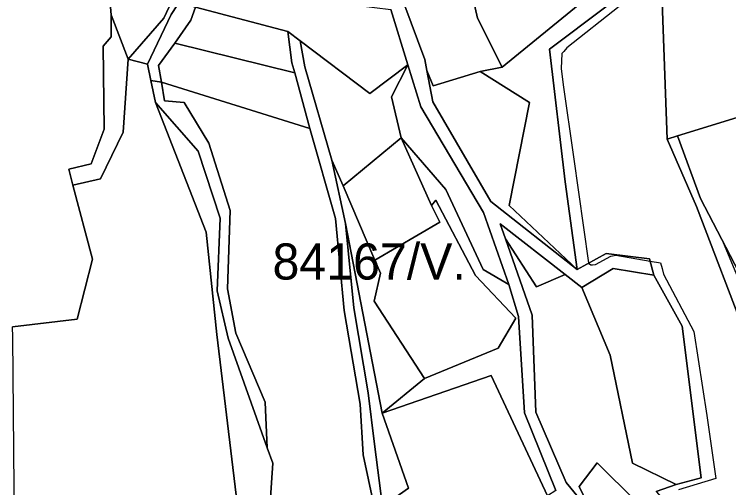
# Model space of a CAD drawing. Extents: x -477304 to -465429, y -1159113 to -1149210.
# Drawn here: x -472430.4 to -472133.7, y -1153913.5 to -1153717 of the extents above; entities that cross this region are included whole.
import ezdxf

# ---------------------------------------------------------------- set-up
doc = ezdxf.new("R2010")
doc.units = 0
for name, color, linetype in [('BPEJ_s', 7, 'Continuous'), ('orna_s', 7, 'Continuous'), ('ostatni_s', 7, 'Continuous'), ('PUPFL_s', 7, 'Continuous'), ('trav_porost_s', 7, 'Continuous')]:
    doc.layers.add(name, color=color, linetype=linetype)

msp = doc.modelspace()

# ---------------------------------------------------------------- linework, layer by layer
at = {"layer": 'BPEJ_s'}
for points in [[(-472088.08, -1153638.56), (-472146.47, -1153664.38), (-472149.82, -1153665.86), (-472160.22, -1153670.45), (-472160.11, -1153671.77), (-472159.24, -1153682.63), (-472158.02, -1153697.77), (-472161.75, -1153700.57), (-472179.27, -1153713.71), (-472200.95, -1153730.93), (-472202.28, -1153732.38), (-472203.08, -1153733.26), (-472203.29, -1153739.43), (-472202.44, -1153746.23), (-472198.23, -1153776.13), (-472192.03, -1153820.2), (-472191.9, -1153820.3), (-472190.96, -1153821.05), (-472190.31, -1153820.98), (-472189.05, -1153820.83), (-472182.67, -1153817.43), (-472180.55, -1153817.01)], [(-472179.27, -1153713.71), (-472200.95, -1153730.93), (-472202.28, -1153732.38), (-472203.08, -1153733.26), (-472203.29, -1153739.43), (-472202.44, -1153746.23), (-472198.23, -1153776.13), (-472192.03, -1153820.2), (-472191.9, -1153820.3), (-472190.96, -1153821.05), (-472190.31, -1153820.98), (-472189.05, -1153820.83), (-472182.67, -1153817.43), (-472180.55, -1153817.01), (-472166.32, -1153819.46), (-472162.06, -1153820.2), (-472161.42, -1153822.53), (-472160.78, -1153824.87), (-472148.24, -1153848.68), (-472142.85, -1153883.52), (-472139.09, -1153909.75), (-472154.62, -1153914.36)], [(-472124.56, -1153839.15), (-472136.2, -1153811.16), (-472145.39, -1153793.43), (-472154.97, -1153767.43), (-472126.64, -1153758.72)], [(-472124.56, -1153839.15), (-472136.2, -1153811.16), (-472145.39, -1153793.43), (-472154.97, -1153767.43), (-472126.64, -1153758.72)], [(-472180.55, -1153817.01), (-472166.32, -1153819.46), (-472162.06, -1153820.2), (-472161.42, -1153822.53), (-472160.78, -1153824.87), (-472148.24, -1153848.68), (-472142.85, -1153883.52), (-472139.09, -1153909.75), (-472154.62, -1153914.36)]]:
    msp.add_lwpolyline(points, dxfattribs=at)
at = {"layer": 'orna_s'}
for points in [[(-472357.14, -1153719.38), (-472355.22, -1153713.95), (-472316.86, -1153724.08), (-472315.21, -1153737.06), (-472313.98, -1153741.26), (-472363.72, -1153728.94)], [(-472126.1, -1153830.64), (-472145.39, -1153793.43), (-472154.97, -1153767.43), (-472126.64, -1153758.72), (-472120.27, -1153796.44), (-472107.17, -1153814.2), (-472092.75, -1153842.84), (-472112.06, -1153848.16), (-472122.38, -1153851.14)]]:
    msp.add_lwpolyline(points, close=True, dxfattribs=at)
at = {"layer": 'ostatni_s'}
for points in [[(-472365.22, -1153717.05), (-472375.15, -1153737.64), (-472383.1, -1153735.59), (-472368.29, -1153718.57), (-472359.12, -1153698.83), (-472353.04, -1153680.9), (-472353.69, -1153670.86), (-472351.47, -1153670.43), (-472349.29, -1153678.5), (-472353.62, -1153695.5), (-472356.82, -1153704.05)], [(-472152.92, -1153942.04), (-472156.34, -1153957.61), (-472155.68, -1153935.62), (-472188.42, -1153903.15), (-472195.81, -1153913.02), (-472174.94, -1153956.46), (-472196.14, -1153917.56), (-472201.2, -1153911.42), (-472213.84, -1153882.15), (-472215.36, -1153841.89), (-472226.41, -1153810.26), (-472213.61, -1153830.14), (-472201.71, -1153825), (-472194.75, -1153830.45), (-472183.03, -1153858.49), (-472173.73, -1153903.29), (-472155.6, -1153912.17), (-472163.81, -1153915.07), (-472154.92, -1153925.34)]]:
    msp.add_lwpolyline(points, close=True, dxfattribs=at)
for points in [[(-472268.71, -1153712.29), (-472259.96, -1153735.68), (-472259.09, -1153740.3), (-472256.67, -1153753.26), (-472232.55, -1153794.74), (-472196.62, -1153822.93), (-472184.64, -1153816.26), (-472166.58, -1153818.49), (-472164.77, -1153825.24), (-472181.73, -1153822.53), (-472194.75, -1153830.45), (-472201.71, -1153825), (-472228.63, -1153803.92), (-472226.41, -1153810.26), (-472215.36, -1153841.89), (-472213.84, -1153882.15), (-472201.2, -1153911.42), (-472196.14, -1153917.56)], [(-472205.55, -1153914.74), (-472218.54, -1153882.48), (-472221.07, -1153842.49), (-472224.99, -1153829.17), (-472235.51, -1153799.29), (-472261.63, -1153755.34), (-472267, -1153737.94), (-472274.09, -1153714.97)]]:
    msp.add_lwpolyline(points, dxfattribs=at)
at = {"layer": 'PUPFL_s'}
for points in [[(-472154.97, -1153767.43), (-472159.33, -1153768.77), (-472161.89, -1153696.59), (-472164.96, -1153669.23), (-472068.94, -1153628.24), (-472065.96, -1153649.46), (-472080.68, -1153679.5), (-472087.83, -1153683.48), (-472097.89, -1153693.74), (-472108.14, -1153711.89), (-472120.67, -1153756.88), (-472126.64, -1153758.72)], [(-472169.7, -1153676.75), (-472172.83, -1153672.2), (-472175.14, -1153668.84), (-472165.75, -1153662.17), (-472164.96, -1153669.23), (-472161.89, -1153696.59), (-472208.18, -1153731.46), (-472201.59, -1153786.54), (-472196.62, -1153822.93), (-472224.97, -1153796.34), (-472216.49, -1153753.65), (-472237.02, -1153740.72), (-472227.89, -1153738.91), (-472165.51, -1153687.94)], [(-472397.97, -1153818.59), (-472406.08, -1153787.93), (-472394.57, -1153785.31), (-472385.29, -1153765.96), (-472383.1, -1153735.59), (-472375.15, -1153737.64), (-472373.8, -1153744.48), (-472371.85, -1153753.62), (-472350.81, -1153807.4), (-472346.26, -1153849.87), (-472338.31, -1153916.68), (-472341.44, -1153961.2), (-472343.16, -1153985.65), (-472344.38, -1153988.72), (-472348.21, -1153964.64), (-472372.57, -1153951.36), (-472430.2, -1153944.84), (-472431.01, -1153851.08), (-472431.2, -1153846.71), (-472404.32, -1153843.6)], [(-472235.69, -1153822.99), (-472251.16, -1153789.65), (-472269.72, -1153768.25), (-472273.83, -1153751.2), (-472267, -1153737.94), (-472261.63, -1153755.34), (-472235.51, -1153799.29), (-472224.99, -1153829.17)], [(-472359.95, -1153753.59), (-472349.64, -1153770.44), (-472340.85, -1153798.42), (-472341.87, -1153831.02), (-472338.5, -1153849.39), (-472326.18, -1153878.07), (-472325.36, -1153896.97), (-472341.59, -1153851.44), (-472346.15, -1153831.8), (-472344.87, -1153801.59), (-472354.12, -1153773.85), (-472371.85, -1153753.62), (-472373.8, -1153744.48), (-472369.33, -1153745.14), (-472368.12, -1153752.97)], [(-472344.87, -1153801.59), (-472346.15, -1153831.8), (-472341.59, -1153851.44), (-472325.36, -1153896.97), (-472323.1, -1153903.31), (-472328.69, -1153987.07), (-472333.41, -1153951.93), (-472338.31, -1153916.68), (-472346.26, -1153849.87), (-472350.81, -1153807.4), (-472371.85, -1153753.62), (-472354.12, -1153773.85)], [(-472293.87, -1153788.25), (-472269.72, -1153768.25), (-472257.23, -1153796.33), (-472253.67, -1153803.33), (-472280.76, -1153819)], [(-472126.1, -1153830.64), (-472122.38, -1153851.14), (-472126, -1153852.19), (-472147.12, -1153796.73), (-472159.33, -1153768.77), (-472154.97, -1153767.43), (-472145.39, -1153793.43)], [(-472280.76, -1153819), (-472278.32, -1153824.51), (-472280.96, -1153836.07), (-472260.13, -1153868.17), (-472277.62, -1153882.61), (-472292.84, -1153803.89), (-472298.56, -1153777.59), (-472293.87, -1153788.25)]]:
    msp.add_lwpolyline(points, close=True, dxfattribs=at)
msp.add_lwpolyline([(-472163.81, -1153915.07), (-472155.6, -1153912.17), (-472145.16, -1153909.42), (-472153.12, -1153846.41), (-472164.77, -1153825.24), (-472166.58, -1153818.49), (-472184.64, -1153816.26), (-472196.62, -1153822.93), (-472201.59, -1153786.54), (-472208.18, -1153731.46), (-472161.89, -1153696.59), (-472159.33, -1153768.77), (-472147.12, -1153796.73), (-472126, -1153852.19), (-472120.97, -1153902.91), (-472118.97, -1153912.3), (-472119.87, -1153919.78)], dxfattribs=at)
at = {"layer": 'trav_porost_s'}
for points in [[(-472437.44, -1153660.96), (-472417.49, -1153672.55), (-472404.16, -1153685.26), (-472409.88, -1153687.16), (-472400.17, -1153707.47), (-472391.29, -1153704.38), (-472390.26, -1153717.2), (-472390.18, -1153726.33), (-472393.59, -1153730.26), (-472393.18, -1153764.64), (-472398.51, -1153779.08), (-472407.81, -1153781.23), (-472406.08, -1153787.93), (-472397.97, -1153818.59), (-472404.32, -1153843.6), (-472431.2, -1153846.71)], [(-472359.12, -1153698.83), (-472368.29, -1153718.57), (-472383.1, -1153735.59), (-472390.26, -1153717.2), (-472391.29, -1153704.38)], [(-472281.1, -1153920.62), (-472285.53, -1153899.86), (-472286.85, -1153878.81), (-472293.5, -1153839.98), (-472297.08, -1153801.75), (-472307.75, -1153764.4), (-472313.98, -1153741.26), (-472315.21, -1153737.06), (-472316.86, -1153724.08), (-472311.65, -1153728.02), (-472309.71, -1153738.77), (-472298.56, -1153777.59), (-472292.84, -1153803.89), (-472289.38, -1153838.89), (-472283.54, -1153874.08), (-472280.78, -1153895.51), (-472277.56, -1153921.36)]]:
    msp.add_lwpolyline(points, dxfattribs=at)
for points in [[(-472241.36, -1153703.75), (-472172.83, -1153672.2), (-472169.7, -1153676.75), (-472165.51, -1153687.94), (-472227.89, -1153738.91), (-472238.11, -1153718.65)], [(-472311.87, -1153706.75), (-472311.65, -1153706.2), (-472306.46, -1153707.96), (-472302.03, -1153694.91), (-472308.78, -1153692.62), (-472307.91, -1153690.03), (-472293.77, -1153697.57), (-472287.59, -1153713.34), (-472274.09, -1153714.97), (-472267, -1153737.94), (-472282.84, -1153749.8), (-472311.65, -1153728.02), (-472316.86, -1153724.08), (-472355.22, -1153713.95), (-472360.04, -1153712.64), (-472356.82, -1153704.05), (-472353.62, -1153695.5)], [(-472237.02, -1153740.72), (-472256.45, -1153746.73), (-472259.09, -1153740.3), (-472259.96, -1153735.68), (-472268.71, -1153712.29), (-472264.64, -1153711.22), (-472257.48, -1153702.95), (-472255.96, -1153707.07), (-472243.11, -1153695.18), (-472241.36, -1153703.75), (-472238.11, -1153718.65), (-472227.89, -1153738.91)], [(-472375.15, -1153737.64), (-472365.22, -1153717.05), (-472356.82, -1153704.05), (-472360.04, -1153712.64), (-472355.22, -1153713.95), (-472357.14, -1153719.38), (-472363.72, -1153728.94), (-472370.59, -1153738.3), (-472369.33, -1153745.14), (-472373.8, -1153744.48)], [(-472385.29, -1153765.96), (-472394.57, -1153785.31), (-472406.08, -1153787.93), (-472407.81, -1153781.23), (-472398.51, -1153779.08), (-472393.18, -1153764.64), (-472393.59, -1153730.26), (-472390.18, -1153726.33), (-472390.26, -1153717.2), (-472383.1, -1153735.59)], [(-472313.98, -1153741.26), (-472307.75, -1153764.4), (-472369.33, -1153745.14), (-472370.59, -1153738.3), (-472363.72, -1153728.94)], [(-472311.65, -1153728.02), (-472282.84, -1153749.8), (-472267, -1153737.94), (-472273.83, -1153751.2), (-472269.72, -1153768.25), (-472293.87, -1153788.25), (-472298.56, -1153777.59), (-472309.71, -1153738.77)], [(-472256.45, -1153746.73), (-472237.02, -1153740.72), (-472216.49, -1153753.65), (-472224.97, -1153796.34), (-472196.62, -1153822.93), (-472232.55, -1153794.74), (-472256.67, -1153753.26), (-472259.09, -1153740.3)], [(-472297.08, -1153801.75), (-472293.5, -1153839.98), (-472286.85, -1153878.81), (-472285.53, -1153899.86), (-472281.1, -1153920.62), (-472276.78, -1153983.16), (-472278.06, -1154004.41), (-472272.59, -1154034.58), (-472273.62, -1154049.58), (-472331.33, -1154048.35), (-472328.69, -1153987.07), (-472323.1, -1153903.31), (-472325.36, -1153896.97), (-472326.18, -1153878.07), (-472338.5, -1153849.39), (-472341.87, -1153831.02), (-472340.85, -1153798.42), (-472349.64, -1153770.44), (-472359.95, -1153753.59), (-472368.12, -1153752.97), (-472369.33, -1153745.14), (-472307.75, -1153764.4)], [(-472221.07, -1153842.49), (-472218.54, -1153882.48), (-472205.55, -1153914.74), (-472208.95, -1153916.95), (-472232.33, -1153867), (-472277.62, -1153882.61), (-472260.13, -1153868.17), (-472229.47, -1153855.62), (-472222.19, -1153843.07), (-472238.84, -1153825.42), (-472255.32, -1153794.2), (-472257.23, -1153796.33), (-472269.72, -1153768.25), (-472251.16, -1153789.65), (-472235.69, -1153822.99), (-472224.99, -1153829.17)], [(-472280.76, -1153819), (-472253.67, -1153803.33), (-472257.23, -1153796.33), (-472255.32, -1153794.2), (-472238.84, -1153825.42), (-472222.19, -1153843.07), (-472229.47, -1153855.62), (-472260.13, -1153868.17), (-472280.96, -1153836.07), (-472278.32, -1153824.51)], [(-472289.38, -1153838.89), (-472292.84, -1153803.89), (-472277.62, -1153882.61), (-472266.66, -1153913.75), (-472277.56, -1153921.36), (-472280.78, -1153895.51), (-472283.54, -1153874.08)], [(-472213.61, -1153830.14), (-472226.41, -1153810.26), (-472228.63, -1153803.92), (-472201.71, -1153825)], [(-472173.73, -1153903.29), (-472183.03, -1153858.49), (-472194.75, -1153830.45), (-472181.73, -1153822.53), (-472164.77, -1153825.24), (-472153.12, -1153846.41), (-472145.16, -1153909.42), (-472155.6, -1153912.17)], [(-472266.66, -1153913.75), (-472277.62, -1153882.61), (-472232.33, -1153867), (-472208.95, -1153916.95), (-472226.26, -1153928.21), (-472275.41, -1153958.3), (-472277.56, -1153921.36)], [(-472156.34, -1153957.61), (-472146.25, -1153978.67), (-472159.07, -1153983.65), (-472174.94, -1153956.46), (-472195.81, -1153913.02), (-472188.42, -1153903.15), (-472155.68, -1153935.62)]]:
    msp.add_lwpolyline(points, close=True, dxfattribs=at)

# ---------------------------------------------------------------- texts
at = {"layer": 'BPEJ_s'}
msp.add_text('84167/V.', height=15, dxfattribs=at).set_placement((-472323.2, -1153827.1))

doc.saveas('drawing.dxf')
